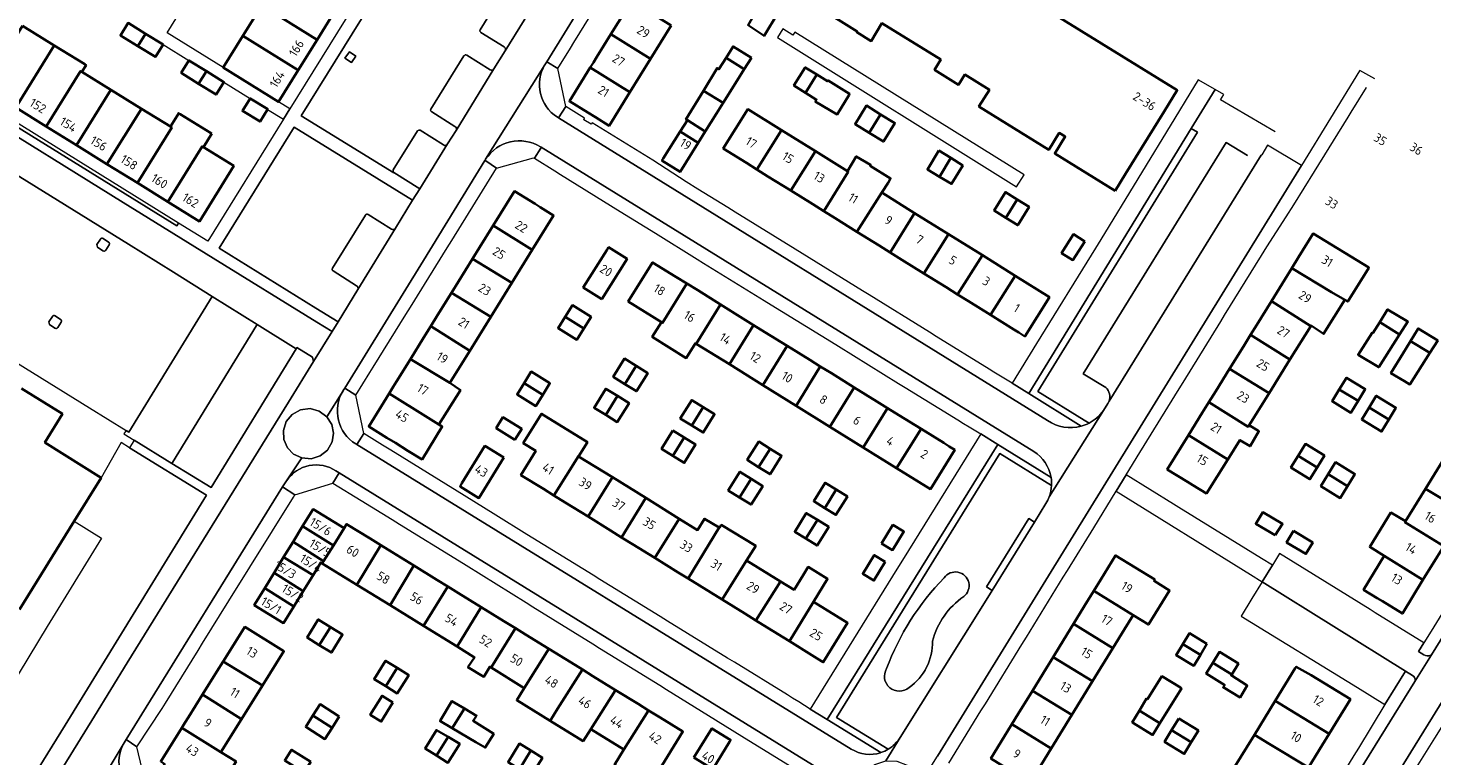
# Model space of a CAD drawing. Extents: x 150256 to 156914, y 461459 to 469481.
# Tile 438 of 656: x 156013 to 156225, y 464265 to 464374. Entities that reach past the tile are written whole.
import ezdxf
from ezdxf.enums import TextEntityAlignment as Align

# ---------------------------------------------------------------- set-up
doc = ezdxf.new("R2010")
doc.units = 0
doc.header["$LTSCALE"] = 0.75
for name, color, linetype, lineweight in [('B-RO-GR-BEPLANTING_CULTUUR_HEESTERS-GV', 251, 'CONTINUOUS', 18), ('B-RO-GR-GROENVOORZIENING-GV', 251, 'CONTINUOUS', 18), ('B-RO-GR-HAAG-GV', 251, 'CONTINUOUS', 13), ('B-RO-OG-BEBOUWING-GV', 6, 'CONTINUOUS', 35), ('B-RO-OG-BEBOUWING-T18', 1, 'CONTINUOUS', 18), ('B-RO-OG-TERREIN_CULTUURSCHEIDING-GV', 251, 'CONTINUOUS', 18), ('B-RO-VH-VERHARDING_ASFALT-GV', 251, 'CONTINUOUS', 18), ('B-RO-VH-VERHARDING_BETONSTRAATSTEEN-GV', 251, 'CONTINUOUS', 18), ('B-RO-VH-VERHARDING_OPEN-GV', 251, 'CONTINUOUS', 18), ('B-RO-VH-VERHARDING_STRAATBAKSTEEN-GV', 251, 'CONTINUOUS', 18), ('B-RO-VH-VERHARDING_TEGEL-GV', 251, 'CONTINUOUS', 18)]:
    doc.layers.add(name, color=color, linetype=linetype, lineweight=lineweight)
doc.styles.add('NLCS-ISO-M200-T18', font='NLCS-ISO.ttf', dxfattribs={"height": 360})

msp = doc.modelspace()

# ---------------------------------------------------------------- linework, layer by layer
at = {"layer": 'B-RO-GR-BEPLANTING_CULTUUR_HEESTERS-GV'}
msp.add_lwpolyline([(156029.054, 464312.211), (156034.73, 464308.721), (156034.807, 464308.846), (156047.519, 464329.552), (156047.596, 464329.677), (156040.815, 464333.923), (156028.235, 464313.432), (156027.81, 464313.695), (156027.487, 464313.174)], close=True, dxfattribs=at)
at = {"layer": 'B-RO-GR-GROENVOORZIENING-GV'}
msp.add_lwpolyline([(156128.756, 464373.832), (156128.468, 464373.362), (156126.932, 464374.306), (156126.118, 464373.002), (156162.213, 464350.462), (156163.344, 464352.274)], close=True, dxfattribs=at)
for points in [[(156173.152, 464314.795), (156172.396, 464315.263), (156165.431, 464319.572), (156189.515, 464358.7), (156188.578, 464359.277), (156164.056, 464319.247), (156171.985, 464314.342)], [(156023.933, 464342.58), (156023.403, 464341.761), (156023.492, 464341.346), (156024.326, 464340.808)], [(156025.181, 464342.13), (156024.347, 464342.668)], [(156024.74, 464340.897), (156025.27, 464341.715)], [(156016.683, 464330.909), (156016.153, 464330.091), (156016.242, 464329.676), (156017.076, 464329.137)], [(156017.932, 464330.46), (156017.098, 464330.998)], [(156017.491, 464329.226), (156018.021, 464330.044)], [(156167.432, 464306.548), (156167.419, 464306.607), (156159.366, 464311.574), (156133.638, 464270.045), (156141.746, 464265.051)], [(156142.843, 464265.55), (156135.016, 464270.371), (156159.691, 464310.199), (156167.496, 464305.386)]]:
    msp.add_lwpolyline(points, dxfattribs=at)
for points in [[(156024.347, 464342.668, 0.4151842), (156023.933, 464342.58)], [(156025.27, 464341.715, 0.4168175), (156025.181, 464342.13)], [(156024.326, 464340.808, 0.4126669), (156024.74, 464340.897)], [(156017.098, 464330.998, 0.4122103), (156016.683, 464330.909)], [(156017.076, 464329.137, 0.4122103), (156017.491, 464329.226)], [(156018.021, 464330.044, 0.4117577), (156017.932, 464330.46)], [(156171.985, 464314.342, 0.0520746), (156173.152, 464314.795)], [(156167.496, 464305.386, 0.051668), (156167.432, 464306.548)], [(156141.746, 464265.051, 0.0575471), (156142.843, 464265.55)]]:
    msp.add_lwpolyline(points, format="xyb", dxfattribs=at)
at = {"layer": 'B-RO-GR-HAAG-GV'}
msp.add_lwpolyline([(156126.932, 464374.306), (156126.118, 464373.002), (156162.213, 464350.462), (156163.344, 464352.274), (156128.756, 464373.832), (156128.468, 464373.362)], close=True, dxfattribs=at)
for points in [[(156173.152, 464314.795), (156172.396, 464315.263), (156165.431, 464319.572), (156189.515, 464358.7), (156188.578, 464359.277), (156164.056, 464319.247), (156171.985, 464314.342)], [(156167.432, 464306.548), (156167.419, 464306.607), (156159.366, 464311.574), (156133.638, 464270.045), (156141.746, 464265.051)], [(156142.843, 464265.55), (156135.016, 464270.371), (156159.691, 464310.199), (156167.496, 464305.386)]]:
    msp.add_lwpolyline(points, dxfattribs=at)
for points in [[(156171.985, 464314.342, 0.0520746), (156173.152, 464314.795)], [(156167.496, 464305.386, 0.051668), (156167.432, 464306.548)], [(156141.746, 464265.051, 0.0575471), (156142.843, 464265.55)]]:
    msp.add_lwpolyline(points, format="xyb", dxfattribs=at)
at = {"layer": 'B-RO-OG-BEBOUWING-GV'}
for points in [[(156177.077, 464349.876), (156178.655, 464352.427), (156184.487, 464361.854), (156186.459, 464365.042), (156140.795, 464393.29), (156140.373, 464392.607), (156132.991, 464380.676), (156131.913, 464378.933), (156132.264, 464377.599), (156138.174, 464373.943), (156138.097, 464373.818), (156140.276, 464372.481), (156141.882, 464375.176), (156150.779, 464369.672), (156149.833, 464368.143), (156153.472, 464365.891), (156154.418, 464367.421), (156158.118, 464365.132), (156156.54, 464362.582), (156167.085, 464356.058), (156168.663, 464358.609), (156169.556, 464358.057), (156167.978, 464355.506)], [(156048.28, 464377.841), (156056.639, 464372.659), (156059.484, 464377.249), (156051.128, 464382.43), (156051.008, 464382.237)], [(156127.371, 464378.26), (156124.574, 464379.979), (156123.535, 464378.287), (156123.64, 464378.223), (156121.693, 464374.859), (156124.098, 464373.264), (156126.162, 464376.674), (156126.333, 464376.569)], [(156056.639, 464372.659), (156048.28, 464377.841), (156045.433, 464373.253), (156053.793, 464368.069)], [(156110.096, 464374.843), (156104.106, 464378.568), (156103.166, 464377.049), (156100.985, 464373.522), (156106.981, 464369.805)], [(156029.594, 464371.712), (156030.76, 464373.595), (156028.121, 464375.228), (156026.956, 464373.345)], [(156012.199, 464374.782), (156006.382, 464365.396), (156011.158, 464362.434), (156016.977, 464371.819)], [(156030.76, 464373.595), (156029.594, 464371.712), (156032.233, 464370.078), (156033.399, 464371.961)], [(156045.433, 464373.253), (156042.471, 464368.48), (156050.831, 464363.293), (156053.793, 464368.069)], [(156097.863, 464368.471), (156103.858, 464364.754), (156106.981, 464369.805), (156100.985, 464373.522), (156098.876, 464370.11), (156098.352, 464369.263)], [(156021.566, 464368.974), (156016.977, 464371.819), (156011.158, 464362.434), (156015.747, 464359.589), (156020.936, 464367.958), (156021.144, 464367.829), (156021.774, 464368.844)], [(156122.198, 464369.969), (156119.428, 464371.674), (156118.364, 464369.945), (156121.115, 464368.251)], [(156038.761, 464366.027), (156039.934, 464367.912), (156037.302, 464369.55), (156036.129, 464367.665)], [(156114.945, 464364.988), (156117.944, 464363.174), (156120.032, 464366.533), (156121.115, 464368.251), (156118.364, 464369.945), (156117.299, 464368.215), (156117.017, 464368.388)], [(156020.336, 464356.744), (156025.526, 464365.114), (156021.144, 464367.829), (156020.936, 464367.958), (156015.747, 464359.589)], [(156038.761, 464366.027), (156041.393, 464364.39), (156042.566, 464366.275), (156039.934, 464367.912)], [(156103.858, 464364.754), (156097.863, 464368.471), (156094.723, 464363.392), (156097.485, 464361.685), (156098.644, 464360.968), (156100.723, 464359.683)], [(156130.334, 464364.679), (156132.044, 464367.431), (156130.32, 464368.503), (156128.609, 464365.752)], [(156132.044, 464367.431), (156130.334, 464364.679), (156132.029, 464363.625), (156131.842, 464363.344), (156135.139, 464361.398), (156136.93, 464364.382), (156137.004, 464364.506), (156133.761, 464366.533), (156133.674, 464366.417)], [(156020.336, 464356.744), (156024.925, 464353.899), (156030.115, 464362.269), (156025.526, 464365.114)], [(156117.944, 464363.174), (156114.945, 464364.988), (156112.303, 464360.654), (156112.523, 464360.515), (156115.232, 464358.812), (156116.916, 464361.52)], [(156049.155, 464362.158), (156049.181, 464362.2), (156046.557, 464363.829), (156045.38, 464361.935), (156048.027, 464360.315)], [(156141.703, 464361.415), (156139.557, 464362.741), (156137.833, 464359.951), (156139.98, 464358.625)], [(156024.925, 464353.899), (156029.514, 464351.054), (156034.704, 464359.425), (156034.492, 464359.557), (156030.115, 464362.269)], [(156040.754, 464358.502), (156040.56, 464358.623), (156035.97, 464361.467), (156035.759, 464361.598), (156034.492, 464359.557), (156034.704, 464359.425), (156029.514, 464351.054), (156034.103, 464348.209), (156039.288, 464356.572), (156039.496, 464356.444)], [(156115.232, 464358.812), (156112.523, 464360.515), (156112.001, 464359.684), (156111.448, 464358.805), (156114.164, 464357.097)], [(156123.028, 464353.085), (156126.728, 464359.024), (156121.638, 464362.195), (156117.938, 464356.256), (156121.431, 464354.08)], [(156141.703, 464361.415), (156139.98, 464358.625), (156142.127, 464357.299), (156143.851, 464360.089)], [(156114.164, 464357.097), (156111.448, 464358.805), (156108.897, 464354.746), (156108.698, 464354.43), (156111.433, 464352.711)], [(156126.728, 464359.024), (156123.028, 464353.085), (156124.691, 464352.049), (156128.151, 464349.894), (156131.851, 464355.833)], [(156034.103, 464348.209), (156038.879, 464345.247), (156044.06, 464353.625), (156039.496, 464356.444), (156039.288, 464356.572)], [(156128.151, 464349.894), (156131.461, 464347.832), (156133.109, 464346.806), (156136.818, 464352.74), (156136.678, 464352.826), (156131.851, 464355.833)], [(156133.109, 464346.806), (156134.815, 464345.743), (156138.123, 464343.682), (156141.863, 464349.597), (156142.824, 464351.087), (156143.203, 464351.736), (156140.095, 464353.655), (156140.176, 464353.817), (156138.014, 464355.061), (156136.678, 464352.826), (156136.818, 464352.74)], [(156150.478, 464355.949), (156148.768, 464353.091), (156150.593, 464352), (156152.283, 464354.825)], [(156152.283, 464354.825), (156150.593, 464352), (156152.418, 464350.908), (156154.089, 464353.701)], [(156083.226, 464344.647), (156089.115, 464340.953), (156092.335, 464346.155), (156090.32, 464347.402), (156089.538, 464347.886), (156086.424, 464349.813)], [(156143.12, 464340.569), (156146.832, 464346.501), (156141.863, 464349.597), (156138.123, 464343.682), (156141.468, 464341.599)], [(156160.604, 464345.773), (156162.329, 464348.568), (156160.543, 464349.671), (156158.817, 464346.876)], [(156162.329, 464348.568), (156160.604, 464345.773), (156162.39, 464344.67), (156164.116, 464347.465)], [(156146.832, 464346.501), (156143.12, 464340.569), (156144.891, 464339.466), (156148.226, 464337.389), (156151.952, 464343.312)], [(156089.115, 464340.953), (156083.226, 464344.647), (156081.159, 464341.308), (156080.092, 464339.584), (156086.033, 464335.973)], [(156099.627, 464333.511), (156103.44, 464339.587), (156100.634, 464341.349), (156100.361, 464340.914), (156096.82, 464335.272)], [(156153.288, 464334.236), (156157.062, 464340.129), (156151.952, 464343.312), (156148.226, 464337.389), (156151.575, 464335.303)], [(156172.497, 464342.23), (156170.794, 464343.301), (156169.015, 464340.473), (156170.718, 464339.402)], [(156203.756, 464338.194), (156209.763, 464334.547), (156211.778, 464333.421), (156212.21, 464333.151), (156215.384, 464338.26), (156215.401, 464338.286), (156206.974, 464343.4), (156204.779, 464339.849)], [(156082.859, 464330.846), (156086.033, 464335.973), (156080.092, 464339.584), (156079.052, 464337.904), (156076.924, 464334.466)], [(156158.289, 464331.12), (156162.02, 464337.041), (156157.062, 464340.129), (156153.288, 464334.236), (156154.964, 464333.192)], [(156108.792, 464329.929), (156112.45, 464335.858), (156110.795, 464336.885), (156107.28, 464339.067), (156103.606, 464333.148), (156108.617, 464330.038)], [(156211.778, 464333.421), (156209.763, 464334.547), (156203.756, 464338.194), (156202.693, 464336.475), (156200.669, 464333.2), (156206.608, 464329.456), (156206.659, 464329.538), (156208.561, 464328.26)], [(156112.45, 464335.858), (156108.792, 464329.929), (156108.617, 464330.038), (156107.228, 464327.801), (156112.35, 464324.621), (156113.739, 464326.858), (156113.85, 464326.789), (156117.513, 464332.716), (156114.084, 464334.844)], [(156162.02, 464337.041), (156158.289, 464331.12), (156161.792, 464328.938), (156162.55, 464328.466), (156163.486, 464327.883), (156167.186, 464333.823)], [(156073.793, 464329.408), (156079.69, 464325.727), (156082.859, 464330.846), (156076.924, 464334.466), (156074.828, 464331.079)], [(156203.483, 464324.413), (156206.608, 464329.456), (156200.669, 464333.2), (156198.457, 464329.622), (156197.523, 464328.112)], [(156096.912, 464329.097), (156094.092, 464330.861), (156093.013, 464329.138), (156095.833, 464327.373)], [(156096.912, 464329.097), (156097.99, 464330.821), (156095.171, 464332.585), (156094.092, 464330.861)], [(156113.85, 464326.789), (156118.873, 464323.671), (156122.523, 464329.606), (156120.917, 464330.603), (156117.513, 464332.716)], [(156217.021, 464330.048), (156220.038, 464328.197), (156221.274, 464330.143), (156221.175, 464330.201), (156218.22, 464331.954)], [(156070.74, 464324.475), (156076.68, 464320.864), (156079.69, 464325.727), (156073.793, 464329.408), (156072.721, 464327.675)], [(156122.523, 464329.606), (156118.873, 464323.671), (156123.928, 464320.534), (156127.582, 464326.466), (156124.222, 464328.551)], [(156220.038, 464328.197), (156217.021, 464330.048), (156215.976, 464328.387), (156215.868, 464328.441), (156213.759, 464325.117), (156216.88, 464323.224)], [(156221.675, 464327.192), (156224.613, 464325.389), (156225.795, 464327.247), (156222.823, 464329.086), (156222.765, 464328.99)], [(156132.584, 464323.361), (156131.016, 464324.334), (156127.582, 464326.466), (156123.928, 464320.534), (156128.96, 464317.41)], [(156194.364, 464323.003), (156200.339, 464319.341), (156203.483, 464324.413), (156197.523, 464328.112), (156196.454, 464326.383)], [(156224.613, 464325.389), (156221.675, 464327.192), (156220.573, 464325.374), (156218.728, 464322.33), (156220.755, 464321.128), (156220.765, 464321.145), (156221.595, 464320.644)], [(156073.408, 464315.578), (156075.011, 464314.595), (156078.275, 464319.777), (156076.68, 464320.864), (156070.74, 464324.475), (156068.622, 464321.054), (156068.136, 464320.269), (156067.508, 464319.254)], [(156103.084, 464320.699), (156104.8, 464323.428), (156103.046, 464324.53), (156101.331, 464321.801)], [(156087.885, 464320.848), (156090.721, 464319.088), (156091.791, 464320.812), (156088.955, 464322.572)], [(156104.8, 464323.428), (156103.084, 464320.699), (156104.836, 464319.597), (156106.552, 464322.326)], [(156128.96, 464317.41), (156134.044, 464314.254), (156137.686, 464320.194), (156134.274, 464322.312), (156132.584, 464323.361)], [(156194.364, 464323.003), (156192.281, 464319.633), (156191.239, 464317.948), (156197.184, 464314.251), (156197.322, 464314.473), (156200.339, 464319.341)], [(156090.721, 464319.088), (156087.885, 464320.848), (156086.815, 464319.122), (156089.651, 464317.363)], [(156134.044, 464314.254), (156139.081, 464311.128), (156142.723, 464317.068), (156141.116, 464318.065), (156137.686, 464320.194)], [(156213.76, 464318.15), (156214.842, 464319.93), (156212.01, 464321.653), (156210.927, 464319.872)], [(156073.408, 464315.578), (156067.508, 464319.254), (156064.431, 464314.284), (156067.174, 464312.586), (156068.45, 464311.796), (156070.342, 464310.625), (156072.494, 464309.305), (156075.539, 464314.271), (156075.011, 464314.595)], [(156101.971, 464318.904), (156100.215, 464319.987), (156098.443, 464317.114), (156100.199, 464316.031)], [(156101.971, 464318.904), (156100.199, 464316.031), (156101.954, 464314.948), (156103.726, 464317.821)], [(156113.191, 464314.424), (156114.906, 464317.199), (156113.179, 464318.266), (156111.464, 464315.492)], [(156213.76, 464318.15), (156210.927, 464319.872), (156209.845, 464318.093), (156212.677, 464316.37)], [(156215.41, 464317.128), (156218.398, 464315.316), (156219.484, 464317.105), (156216.495, 464318.918)], [(156092.38, 464303.87), (156096.08, 464309.789), (156096.102, 464309.775), (156097.433, 464311.925), (156090.521, 464316.205), (156087.766, 464311.755), (156089.642, 464310.593), (156087.392, 464306.959), (156090.791, 464304.854)], [(156113.191, 464314.424), (156114.917, 464313.357), (156116.632, 464316.132), (156114.906, 464317.199)], [(156144.101, 464308.012), (156147.807, 464313.912), (156144.43, 464316.008), (156142.723, 464317.068), (156139.081, 464311.128)], [(156197.322, 464314.473), (156197.184, 464314.251), (156191.239, 464317.948), (156190.246, 464316.341), (156188.151, 464312.953), (156194.09, 464309.301), (156195.927, 464312.226), (156197.464, 464311.311), (156198.8, 464313.573)], [(156218.398, 464315.316), (156215.41, 464317.128), (156214.324, 464315.338), (156217.312, 464313.525)], [(156086.497, 464312.265), (156087.526, 464313.913), (156084.699, 464315.679), (156083.67, 464314.031)], [(156144.101, 464308.012), (156149.216, 464304.837), (156152.891, 464310.757), (156152.049, 464311.279), (156151.217, 464311.796), (156147.807, 464313.912)], [(156110.357, 464313.7), (156108.628, 464310.906), (156110.339, 464309.847), (156112.068, 464312.641)], [(156110.339, 464309.847), (156112.049, 464308.789), (156113.778, 464311.582), (156112.068, 464312.641)], [(156123.289, 464308.156), (156125.02, 464310.933), (156123.298, 464312.006), (156121.567, 464309.229)], [(156188.151, 464312.953), (156184.97, 464307.807), (156188.037, 464305.924), (156188.821, 464305.443), (156190.875, 464304.182), (156194.09, 464309.301)], [(156207.579, 464308.111), (156208.67, 464309.902), (156205.802, 464311.65), (156204.71, 464309.859)], [(156084.832, 464309.6), (156081.979, 464311.356), (156078.499, 464305.703), (156078.213, 464305.238), (156081.065, 464303.482)], [(156096.08, 464309.789), (156092.38, 464303.87), (156094.104, 464302.803), (156097.533, 464300.68), (156101.216, 464306.609), (156096.102, 464309.775)], [(156125.02, 464310.933), (156123.289, 464308.156), (156125.011, 464307.082), (156126.743, 464309.859)], [(156207.579, 464308.111), (156204.71, 464309.859), (156203.619, 464308.068), (156206.488, 464306.32)], [(156223.927, 464304.891), (156229.823, 464301.335), (156231.937, 464304.783), (156232.916, 464306.38), (156227.044, 464309.976)], [(156120.421, 464303.559), (156122.179, 464306.369), (156120.462, 464307.443), (156118.704, 464304.633)], [(156209.259, 464307.077), (156212.181, 464305.286), (156213.288, 464307.092), (156210.366, 464308.883)], [(156106.234, 464303.502), (156101.216, 464306.609), (156097.533, 464300.68), (156100.928, 464298.578), (156102.596, 464297.546)], [(156122.179, 464306.369), (156120.421, 464303.559), (156122.136, 464302.486), (156123.895, 464305.296)], [(156133.273, 464301.958), (156134.996, 464304.752), (156133.317, 464305.788), (156131.594, 464302.993)], [(156209.259, 464307.077), (156208.152, 464305.27), (156211.074, 464303.479), (156212.181, 464305.286)], [(156107.618, 464294.436), (156111.314, 464300.357), (156106.234, 464303.502), (156102.596, 464297.546), (156104.228, 464296.535)], [(156133.273, 464301.958), (156134.951, 464300.923), (156136.674, 464303.717), (156134.996, 464304.752)], [(156229.823, 464301.335), (156223.927, 464304.891), (156220.935, 464300.009), (156220.822, 464299.824), (156226.696, 464296.233)], [(156059.11, 464296.341), (156060.709, 464298.93), (156056.033, 464301.796), (156054.457, 464299.225)], [(156132.171, 464300.171), (156130.48, 464301.22), (156128.731, 464298.4), (156130.422, 464297.351)], [(156201.255, 464297.884), (156202.365, 464299.583), (156199.381, 464301.325), (156198.315, 464299.612)], [(156220.935, 464300.009), (156218.713, 464301.298), (156215.523, 464296.11), (156217.708, 464294.745), (156223.556, 464291.11), (156225.69, 464294.592), (156226.696, 464296.233), (156220.822, 464299.824)], [(156057.621, 464293.931), (156059.11, 464296.341), (156054.457, 464299.225), (156053.024, 464296.888)], [(156062.636, 464290.402), (156066.28, 464296.358), (156064.648, 464297.367), (156061.098, 464299.56), (156060.709, 464298.93), (156059.11, 464296.341), (156057.621, 464293.931), (156057.428, 464293.619)], [(156111.314, 464300.357), (156107.618, 464294.436), (156111.152, 464292.247), (156112.628, 464291.333), (156117.306, 464299.024), (156115.109, 464300.36), (156114.07, 464298.651)], [(156112.628, 464291.333), (156114.347, 464290.269), (156117.781, 464288.143), (156121.472, 464294.067), (156122.845, 464296.271), (156117.643, 464299.434), (156117.369, 464298.985), (156117.306, 464299.024)], [(156132.171, 464300.171), (156130.422, 464297.351), (156132.113, 464296.302), (156133.862, 464299.122)], [(156141.84, 464296.632), (156143.501, 464295.615), (156145.217, 464298.416), (156143.556, 464299.434)], [(156051.59, 464294.55), (156056.028, 464291.848), (156057.2, 464293.759), (156057.428, 464293.619), (156057.621, 464293.931), (156053.024, 464296.888)], [(156204.009, 464298.512), (156202.973, 464296.788), (156205.88, 464295.041), (156206.916, 464296.765)], [(156067.654, 464287.302), (156071.255, 464293.285), (156067.954, 464295.324), (156066.28, 464296.358), (156062.636, 464290.402)], [(156142.406, 464293.826), (156140.728, 464294.86), (156138.997, 464292.053), (156140.675, 464291.019)], [(156173.855, 464289.452), (156179.797, 464285.809), (156182.123, 464284.382), (156185.312, 464289.534), (156182.962, 464290.971), (156183.083, 464291.168), (156177.141, 464294.811), (156174.926, 464291.198)], [(156217.708, 464294.745), (156214.583, 464289.646), (156216.645, 464288.382), (156217.437, 464287.897), (156220.453, 464286.048), (156223.556, 464291.11)], [(156056.028, 464291.848), (156051.59, 464294.55), (156050.141, 464292.187), (156054.555, 464289.445)], [(156071.255, 464293.285), (156067.654, 464287.302), (156072.693, 464284.189), (156076.359, 464290.132), (156074.714, 464291.149)], [(156126.591, 464290.898), (156121.472, 464294.067), (156117.781, 464288.143), (156121.194, 464286.03), (156122.852, 464285.004)], [(156126.591, 464290.898), (156122.852, 464285.004), (156124.589, 464283.928), (156127.949, 464281.848), (156131.57, 464287.815), (156133.703, 464291.259), (156130.775, 464293.072), (156130.016, 464291.846), (156128.643, 464289.628)], [(156048.738, 464289.897), (156053.124, 464287.112), (156054.555, 464289.445), (156050.141, 464292.187)], [(156053.124, 464287.112), (156048.738, 464289.897), (156047.163, 464287.329), (156051.592, 464284.613)], [(156076.359, 464290.132), (156072.693, 464284.189), (156077.767, 464281.055), (156081.428, 464287.001), (156078.005, 464289.115)], [(156176.748, 464280.835), (156178.503, 464283.698), (156179.797, 464285.809), (156173.855, 464289.452), (156172.876, 464287.855), (156170.805, 464284.477)], [(156086.593, 464283.81), (156084.818, 464284.907), (156081.428, 464287.001), (156077.767, 464281.055), (156080.416, 464279.418), (156079.41, 464277.922), (156081.812, 464276.498), (156082.706, 464278.003), (156082.915, 464277.874)], [(156127.949, 464281.848), (156131.322, 464279.76), (156132.103, 464279.276), (156133.041, 464278.695), (156136.715, 464284.63), (156131.57, 464287.815)], [(156058.65, 464284.009), (156056.81, 464285.151), (156055.117, 464282.425), (156056.958, 464281.282)], [(156176.748, 464280.835), (156170.805, 464284.477), (156168.745, 464281.116), (156167.734, 464279.466), (156173.671, 464275.816)], [(156042.472, 464278.793), (156048.409, 464275.185), (156051.637, 464280.354), (156045.745, 464284.034), (156043.592, 464280.586)], [(156058.65, 464284.009), (156056.958, 464281.282), (156058.798, 464280.14), (156060.491, 464282.866)], [(156086.593, 464283.81), (156082.915, 464277.874), (156087.91, 464274.788), (156091.606, 464280.713), (156088.106, 464282.875)], [(156190.958, 464281.456), (156188.3, 464283.07), (156187.297, 464281.417), (156189.955, 464279.803)], [(156096.689, 464277.573), (156094.965, 464278.638), (156091.606, 464280.713), (156087.91, 464274.788), (156086.769, 464272.96), (156091.81, 464269.844), (156092.941, 464271.635)], [(156187.297, 464281.417), (156186.293, 464279.763), (156188.951, 464278.15), (156189.955, 464279.803)], [(156191.823, 464278.607), (156194.684, 464276.845), (156195.689, 464278.477), (156192.828, 464280.239)], [(156048.409, 464275.185), (156042.472, 464278.793), (156041.525, 464277.277), (156039.367, 464273.822), (156045.225, 464270.088)], [(156066.993, 464275.066), (156068.72, 464277.839), (156066.977, 464278.925), (156065.25, 464276.151)], [(156068.72, 464277.839), (156066.993, 464275.066), (156068.735, 464273.981), (156070.462, 464276.754)], [(156173.671, 464275.816), (156167.734, 464279.466), (156166.674, 464277.738), (156164.617, 464274.382), (156170.554, 464270.731)], [(156194.684, 464276.845), (156191.823, 464278.607), (156190.817, 464276.974), (156193.629, 464275.243), (156193.389, 464274.907), (156195.956, 464273.366), (156197.037, 464275.177), (156194.606, 464276.717)], [(156209.383, 464267.883), (156210.341, 464269.448), (156212.595, 464273.127), (156206.682, 464276.75), (156206.659, 464276.713), (156204.42, 464278.002), (156204.291, 464277.792), (156201.259, 464272.857), (156203.466, 464271.501)], [(156101.67, 464274.496), (156098.249, 464276.61), (156096.689, 464277.573), (156092.941, 464271.635), (156091.81, 464269.844), (156096.775, 464266.775), (156097.958, 464268.582)], [(156180.754, 464271.397), (156180.979, 464271.263), (156183.736, 464269.553), (156183.849, 464269.483), (156187.133, 464274.746), (156186.962, 464274.852), (156184.16, 464276.585), (156181.97, 464273.099), (156181.835, 464273.207)], [(156036.224, 464268.789), (156042.113, 464265.104), (156045.225, 464270.088), (156039.367, 464273.822), (156037.216, 464270.378), (156036.689, 464269.534)], [(156068.097, 464272.59), (156066.437, 464273.623), (156064.653, 464270.757), (156066.313, 464269.724)], [(156106.671, 464271.407), (156105.078, 464272.391), (156101.67, 464274.496), (156097.958, 464268.582), (156102.958, 464265.493)], [(156161.526, 464269.341), (156167.453, 464265.673), (156170.554, 464270.731), (156164.617, 464274.382), (156162.476, 464270.89)], [(156059.99, 464270.512), (156057.086, 464272.345), (156056.005, 464270.631), (156058.909, 464268.799)], [(156077.05, 464268.719), (156078.888, 464271.688), (156076.98, 464272.823), (156075.246, 464269.951), (156075.169, 464269.823)], [(156080.597, 464266.638), (156082.033, 464265.795), (156083.304, 464267.875), (156080.196, 464269.849), (156080.71, 464270.606), (156078.888, 464271.688), (156077.05, 464268.719)], [(156106.671, 464271.407), (156102.958, 464265.493), (156101.552, 464263.216), (156106.776, 464259.989), (156108.182, 464262.266), (156111.851, 464268.207), (156108.427, 464270.322)], [(156183.849, 464269.483), (156183.736, 464269.553), (156180.979, 464271.263), (156180.754, 464271.397), (156179.675, 464269.591), (156179.873, 464269.48), (156182.63, 464267.77), (156182.739, 464267.703)], [(156201.259, 464272.857), (156198.121, 464267.75), (156200.334, 464266.39), (156206.26, 464262.785), (156208.319, 464266.146), (156209.383, 464267.883), (156203.466, 464271.501)], [(156056.005, 464270.631), (156054.924, 464268.918), (156057.828, 464267.085), (156058.909, 464268.799)], [(156164.277, 464260.493), (156167.453, 464265.673), (156161.526, 464269.341), (156160.405, 464267.512), (156158.35, 464264.161)], [(156186.689, 464270.172), (156185.622, 464268.416), (156188.589, 464266.614), (156189.656, 464268.371)], [(156042.113, 464265.104), (156036.224, 464268.789), (156033.034, 464263.681), (156033.639, 464263.303), (156032.368, 464261.26), (156036.911, 464258.433), (156038.183, 464260.477), (156038.934, 464260.014), (156041.214, 464258.584), (156044.404, 464263.719)], [(156074.662, 464264.592), (156076.413, 464267.416), (156074.66, 464268.445), (156072.934, 464265.664)], [(156076.413, 464267.416), (156074.662, 464264.592), (156076.391, 464263.52), (156078.161, 464266.376), (156078.167, 464266.386)], [(156113.508, 464264.288), (156116.353, 464262.526), (156118.908, 464266.652), (156119.077, 464266.924), (156116.231, 464268.686)], [(156188.589, 464266.614), (156185.622, 464268.416), (156184.555, 464266.659), (156187.522, 464264.857)], [(156194.93, 464262.557), (156197.149, 464261.194), (156203.073, 464257.606), (156204.181, 464259.39), (156206.26, 464262.785), (156200.334, 464266.39), (156198.121, 464267.75)], [(156055.682, 464263.651), (156052.78, 464265.472), (156051.762, 464263.851), (156054.664, 464262.029)], [(156088.92, 464265.348), (156087.187, 464266.419), (156085.459, 464263.623), (156087.192, 464262.552)], [(156088.92, 464265.348), (156087.192, 464262.552), (156088.925, 464261.481), (156090.653, 464264.277)]]:
    msp.add_lwpolyline(points, close=True, dxfattribs=at)
msp.add_lwpolyline([(156011.746, 464286.668), (156019.962, 464299.965), (156024.025, 464306.54), (156015.552, 464311.847), (156018.206, 464316.172), (156012.013, 464320.032)], dxfattribs=at)
at = {"layer": 'B-RO-OG-TERREIN_CULTUURSCHEIDING-GV'}
for points in [[(156095.699, 464388.27), (156096.114, 464388.933), (156095.463, 464389.325), (156093.85, 464392.529), (156079.316, 464401.538), (156078.235, 464399.799), (156079.068, 464399.228), (156078.397, 464398.246), (156077.604, 464398.784), (156054.234, 464361.194), (156068.212, 464352.59), (156068.239, 464352.632)], [(156081.256, 464374.195), (156086.233, 464382.285)], [(156084.875, 464371.6), (156081.371, 464373.782)], [(156083.329, 464368.272), (156085.02, 464370.995)], [(156073.81, 464362.174), (156078.801, 464370.232)], [(156079.229, 464370.343), (156082.739, 464368.141)], [(156201.244, 464358.787), (156193.019, 464363.624), (156193.475, 464364.4), (156192.182, 464365.161), (156188.578, 464359.277), (156189.515, 464358.7), (156165.431, 464319.572), (156172.396, 464315.263), (156173.152, 464314.795)], [(156077.448, 464359.6), (156073.951, 464361.783)], [(156068.466, 464344.214), (156071.063, 464348.449), (156053.182, 464359.497), (156041.839, 464341.187), (156056.471, 464332.174), (156059.833, 464330.109)], [(156068.142, 464353.047), (156071.797, 464358.92)], [(156072.214, 464359.006), (156075.717, 464356.79)], [(156076.335, 464356.949), (156077.617, 464358.986)], [(156175.671, 464320.172), (156172.276, 464322.245), (156193.84, 464357.142), (156197.058, 464355.192)], [(156058.962, 464338.179), (156063.931, 464346.21)], [(156064.334, 464346.308), (156067.859, 464344.102)], [(156062.61, 464335.54), (156059.064, 464337.77)], [(156059.833, 464330.109), (156062.767, 464334.95)], [(156175.326, 464316.694), (156175.996, 464317.757), (156176.168, 464318.106)], [(156167.496, 464305.386), (156159.691, 464310.199), (156135.016, 464270.371), (156142.843, 464265.55)], [(156167.134, 464303.653), (156167.142, 464303.676)], [(156144.642, 464267.311), (156157.357, 464287.672), (156158.51, 464289.531), (156157.66, 464290.058), (156164.059, 464300.378), (156164.909, 464299.851), (156166.653, 464302.663)]]:
    msp.add_lwpolyline(points, dxfattribs=at)
for points in [[(156081.371, 464373.782, -0.4283928), (156081.256, 464374.195)], [(156085.02, 464370.995, 0.4151925), (156084.875, 464371.6)], [(156078.801, 464370.232, -0.4235), (156079.229, 464370.343)], [(156082.739, 464368.141, 0.4021908), (156083.329, 464368.272)], [(156073.951, 464361.783, -0.4824352), (156073.81, 464362.174)], [(156071.797, 464358.92, -0.388295), (156072.214, 464359.006)], [(156077.617, 464358.986, 0.4083431), (156077.448, 464359.6)], [(156075.717, 464356.79, 0.3930013), (156076.335, 464356.949)], [(156068.239, 464352.632, -0.4308788), (156068.142, 464353.047)], [(156063.931, 464346.21, -0.447353), (156064.334, 464346.308)], [(156067.859, 464344.102, 0.4153044), (156068.466, 464344.214)], [(156059.064, 464337.77, -0.3860768), (156058.962, 464338.179)], [(156062.767, 464334.95, 0.4250909), (156062.61, 464335.54)], [(156176.168, 464318.106, 0.3063588), (156175.671, 464320.172)], [(156173.152, 464314.795, 0.1225357), (156175.326, 464316.694)], [(156167.142, 464303.676, 0.0795142), (156167.496, 464305.386)], [(156166.653, 464302.663, 0.0536344), (156167.134, 464303.653)], [(156151.275, 464291.432, 0.1053067), (156142.603, 464277.721)], [(156142.603, 464277.721, -0.1053067), (156151.275, 464291.432)], [(156154.235, 464288.606, 1.171099), (156151.275, 464291.432)], [(156151.275, 464291.432, -1.171099), (156154.235, 464288.606)], [(156149.524, 464281.885, -0.178097), (156154.235, 464288.606)], [(156154.235, 464288.606, 0.178097), (156149.524, 464281.885)], [(156145.98, 464274.866, 0.2532701), (156149.524, 464281.885)], [(156149.524, 464281.885, -0.2532701), (156145.98, 464274.866)], [(156142.603, 464277.721, 0.8555759), (156145.98, 464274.866)], [(156145.98, 464274.866, -0.8555759), (156142.603, 464277.721)], [(156142.843, 464265.55, 0.1196613), (156144.642, 464267.311)]]:
    msp.add_lwpolyline(points, format="xyb", dxfattribs=at)
for points in [[(156061.527, 464370.872), (156062.491, 464370.21), (156061.819, 464369.228), (156060.846, 464369.889)], [(156034.73, 464308.721), (156040.648, 464305.083), (156053.482, 464325.992), (156047.596, 464329.677), (156047.519, 464329.552), (156034.807, 464308.846)], [(155991.183, 464243.317), (155986.844, 464236.156), (155994.966, 464231.067), (156000, 464239.177), (156018.622, 464269.182), (156039.932, 464303.914), (156028.351, 464311.068), (156027.044, 464311.875), (156024.025, 464306.54), (156019.962, 464299.965), (156024.11, 464297.402), (156015.894, 464284.105), (156000.076, 464257.996), (156000, 464257.871)]]:
    msp.add_lwpolyline(points, close=True, dxfattribs=at)
at = {"layer": 'B-RO-VH-VERHARDING_ASFALT-GV'}
for points in [[(156112.113, 464414.759), (156111.413, 464413.624), (156110.205, 464411.666), (156104.453, 464402.341), (156100.62, 464396.191), (156096.114, 464388.933), (156095.699, 464388.27), (156092.621, 464383.263), (156090.764, 464380.315), (156085.02, 464370.995), (156083.329, 464368.272), (156077.617, 464358.986), (156076.335, 464356.949), (156072.124, 464350.178), (156071.063, 464348.449), (156068.466, 464344.214), (156062.767, 464334.95), (156059.833, 464330.109), (156058.916, 464328.622), (156056.116, 464324.097), (156052.307, 464317.947), (156027.953, 464278.622), (156023.068, 464270.546), (156000, 464233.303)], [(156019.477, 464253.068), (156027.509, 464266.496), (156027.831, 464267.016), (156051.433, 464305.182), (156052.035, 464306.09), (156054.316, 464309.534), (156053.102, 464310.111), (156052.164, 464311.08), (156051.627, 464312.316), (156051.551, 464313.658), (156051.987, 464315.018), (156052.898, 464316.116), (156054.147, 464316.805), (156055.582, 464316.987), (156056.978, 464316.614), (156058.133, 464315.747), (156060.551, 464319.679), (156060.571, 464319.711), (156060.806, 464320.092), (156072.703, 464339.342), (156081.983, 464354.461), (156082.021, 464354.523), (156082.083, 464354.623), (156091.037, 464368.895), (156091.329, 464369.369), (156116.119, 464409.671)], [(156091.037, 464368.895), (156082.083, 464354.623)], [(156166.908, 464315.173), (156093.089, 464360.899), (156092.904, 464361.013)], [(156090.363, 464356.509), (156090.467, 464356.445), (156164.815, 464310.486)], [(156166.653, 464302.663), (156164.909, 464299.851), (156158.51, 464289.531), (156157.357, 464287.672), (156144.642, 464267.311), (156142.493, 464263.796), (156144.16, 464263.734), (156145.711, 464263.125), (156146.978, 464262.045), (156147.82, 464260.6), (156150.262, 464264.494), (156167.036, 464291.744), (156205.199, 464353.71), (156200.08, 464356.775), (156199.234, 464355.311), (156199.116, 464355.236)], [(156199.116, 464355.236), (156176.168, 464318.106), (156175.996, 464317.757), (156175.326, 464316.694), (156167.147, 464303.674), (156167.134, 464303.653)], [(156260.407, 464337.324), (156259.805, 464336.352), (156224.828, 464279.792), (156222.35, 464275.787), (156203.451, 464245.336), (156197.521, 464235.704), (156197.378, 464235.472)], [(156201.637, 464232.654), (156226.709, 464273.175), (156228.938, 464276.778), (156264.771, 464334.734)], [(156060.551, 464319.679), (156058.133, 464315.747), (156058.849, 464314.605), (156059.12, 464313.285), (156058.916, 464311.956), (156058.204, 464310.72), (156057.093, 464309.831), (156055.733, 464309.418), (156054.316, 464309.534), (156052.035, 464306.09)], [(156167.142, 464303.676), (156167.134, 464303.653), (156167.147, 464303.674), (156175.326, 464316.694)], [(156137.271, 464265.583), (156062.643, 464311.545), (156062.481, 464311.644)], [(156059.476, 464307.581), (156059.969, 464307.277), (156133.8, 464261.72), (156134.257, 464261.441)], [(156167.419, 464306.607), (156167.432, 464306.548)], [(156136.183, 464253.452), (156138.44, 464257.151), (156138.147, 464258.903), (156138.484, 464260.645), (156139.409, 464262.156), (156140.804, 464263.254), (156142.493, 464263.796), (156144.642, 464267.311)], [(156027.509, 464266.496), (156019.477, 464253.068)], [(156141.746, 464265.051), (156141.685, 464265.028)]]:
    msp.add_lwpolyline(points, dxfattribs=at)
for points in [[(156092.904, 464361.013, -0.413475), (156091.037, 464368.895)], [(156082.083, 464354.623, -0.4091863), (156090.363, 464356.509)], [(156062.481, 464311.644, -0.4131793), (156060.551, 464319.679)], [(156175.326, 464316.694, -0.1225357), (156173.152, 464314.795)], [(156171.985, 464314.342, -0.224363), (156166.908, 464315.173)], [(156173.152, 464314.795, -0.0520746), (156171.985, 464314.342)], [(156164.815, 464310.486, -0.2154941), (156167.419, 464306.607)], [(156052.035, 464306.09, -0.4156502), (156059.476, 464307.581)], [(156167.496, 464305.386, -0.0795142), (156167.142, 464303.676)], [(156167.432, 464306.548, -0.051668), (156167.496, 464305.386)], [(156167.134, 464303.653, -0.0536344), (156166.653, 464302.663)], [(156144.642, 464267.311, -0.1196613), (156142.843, 464265.55)], [(156029.575, 464258.474, -0.4036424), (156027.509, 464266.496)], [(156141.685, 464265.028, -0.217693), (156137.271, 464265.583)], [(156142.843, 464265.55, -0.0575471), (156141.746, 464265.051)]]:
    msp.add_lwpolyline(points, format="xyb", dxfattribs=at)
at = {"layer": 'B-RO-VH-VERHARDING_BETONSTRAATSTEEN-GV'}
for points in [[(156086.233, 464382.285), (156081.256, 464374.195)], [(156085.02, 464370.995), (156090.764, 464380.315)], [(156081.371, 464373.782), (156084.875, 464371.6)], [(155986.979, 464372.707), (155984.588, 464368.799), (156028.151, 464341.8), (156034.951, 464337.592), (156040.815, 464333.923), (156047.596, 464329.677), (156053.482, 464325.992)], [(156053.482, 464325.992), (156053.606, 464326.192), (156055.934, 464324.751), (156056.116, 464324.097), (156058.916, 464328.622), (156056.614, 464330.014), (156040.958, 464339.68), (156027.348, 464348.095), (156004.318, 464362.389), (155987.459, 464372.831)], [(156078.801, 464370.232), (156073.81, 464362.174)], [(156082.739, 464368.141), (156079.229, 464370.343)], [(156077.617, 464358.986), (156083.329, 464368.272)], [(156073.951, 464361.783), (156077.448, 464359.6)], [(156071.797, 464358.92), (156068.142, 464353.047)], [(156075.717, 464356.79), (156072.214, 464359.006)], [(156068.239, 464352.632), (156072.124, 464350.178), (156076.335, 464356.949)], [(156197.058, 464355.192), (156193.84, 464357.142), (156172.276, 464322.245), (156175.671, 464320.172)], [(156176.168, 464318.106), (156199.116, 464355.236)], [(156063.931, 464346.21), (156058.962, 464338.179)], [(156067.859, 464344.102), (156064.334, 464346.308)], [(156062.767, 464334.95), (156068.466, 464344.214)], [(156023.403, 464341.761), (156023.933, 464342.58)], [(156024.326, 464340.808), (156023.492, 464341.346), (156023.403, 464341.761)], [(156024.347, 464342.668), (156025.181, 464342.13)], [(156025.27, 464341.715), (156024.74, 464340.897)], [(156059.064, 464337.77), (156062.61, 464335.54)], [(156016.153, 464330.091), (156016.683, 464330.909)], [(156017.098, 464330.998), (156017.932, 464330.46)], [(156017.076, 464329.137), (156016.242, 464329.676), (156016.153, 464330.091)], [(156018.021, 464330.044), (156017.491, 464329.226)], [(156223.706, 464279.816), (156222.88, 464280.32), (156223.685, 464281.63), (156216.362, 464286.158), (156215.572, 464286.647), (156201.919, 464295.09), (156200.849, 464293.369), (156199.289, 464290.849), (156220.916, 464277.338), (156221.983, 464276.704)], [(156222.361, 464275.911), (156222.35, 464275.787), (156224.828, 464279.792), (156224.704, 464279.744)]]:
    msp.add_lwpolyline(points, dxfattribs=at)
for points in [[(156081.256, 464374.195, 0.4283928), (156081.371, 464373.782)], [(156084.875, 464371.6, -0.4151925), (156085.02, 464370.995)], [(156079.229, 464370.343, 0.4235), (156078.801, 464370.232)], [(156083.329, 464368.272, -0.4021908), (156082.739, 464368.141)], [(156073.81, 464362.174, 0.4824352), (156073.951, 464361.783)], [(156072.214, 464359.006, 0.388295), (156071.797, 464358.92)], [(156077.448, 464359.6, -0.4083431), (156077.617, 464358.986)], [(156076.335, 464356.949, -0.3930013), (156075.717, 464356.79)], [(156068.142, 464353.047, 0.4308788), (156068.239, 464352.632)], [(156064.334, 464346.308, 0.447353), (156063.931, 464346.21)], [(156068.466, 464344.214, -0.4153044), (156067.859, 464344.102)], [(156023.933, 464342.58, -0.4151842), (156024.347, 464342.668)], [(156025.181, 464342.13, -0.4168175), (156025.27, 464341.715)], [(156024.74, 464340.897, -0.4126669), (156024.326, 464340.808)], [(156058.962, 464338.179, 0.3860768), (156059.064, 464337.77)], [(156062.61, 464335.54, -0.4250909), (156062.767, 464334.95)], [(156016.683, 464330.909, -0.4122103), (156017.098, 464330.998)], [(156017.491, 464329.226, -0.4122103), (156017.076, 464329.137)], [(156017.932, 464330.46, -0.4117577), (156018.021, 464330.044)], [(156175.671, 464320.172, -0.3063588), (156176.168, 464318.106)], [(156224.704, 464279.744, -0.2365432), (156223.706, 464279.816)], [(156221.983, 464276.704, -0.2897273), (156222.361, 464275.911)]]:
    msp.add_lwpolyline(points, format="xyb", dxfattribs=at)
for points in [[(156027.81, 464313.695), (156028.235, 464313.432), (156040.815, 464333.923), (156034.951, 464337.592), (156028.151, 464341.8), (155984.588, 464368.799), (155983.519, 464367.052), (155972.087, 464348.131), (155973.898, 464347.014), (156000, 464330.904), (156022.286, 464317.121)], [(156054.316, 464309.534), (156055.733, 464309.418), (156057.093, 464309.831), (156058.204, 464310.72), (156058.916, 464311.956), (156059.12, 464313.285), (156058.849, 464314.605), (156058.133, 464315.747), (156056.978, 464316.614), (156055.582, 464316.987), (156054.147, 464316.805), (156052.898, 464316.116), (156051.987, 464315.018), (156051.551, 464313.658), (156051.627, 464312.316), (156052.164, 464311.08), (156053.102, 464310.111)], [(156199.289, 464290.849), (156197.712, 464288.306), (156196.125, 464285.628), (156213.658, 464274.862), (156217.814, 464272.31), (156220.916, 464277.338)]]:
    msp.add_lwpolyline(points, close=True, dxfattribs=at)
at = {"layer": 'B-RO-VH-VERHARDING_OPEN-GV'}
msp.add_lwpolyline([(156061.527, 464370.872), (156060.846, 464369.889), (156061.819, 464369.228), (156062.491, 464370.21)], close=True, dxfattribs=at)
at = {"layer": 'B-RO-VH-VERHARDING_STRAATBAKSTEEN-GV'}
for points in [[(156091.037, 464368.895, 0.413475), (156092.904, 464361.013)], [(156090.363, 464356.509, 0.4091863), (156082.083, 464354.623)], [(156060.551, 464319.679, 0.4131793), (156062.481, 464311.644)], [(156059.476, 464307.581, 0.4156502), (156052.035, 464306.09)], [(156027.509, 464266.496, 0.4036424), (156029.575, 464258.474)]]:
    msp.add_lwpolyline(points, format="xyb", dxfattribs=at)
for points in [[(156093.089, 464360.899), (156094.197, 464362.597), (156092.963, 464368.33), (156091.329, 464369.369), (156091.037, 464368.895)], [(156092.904, 464361.013), (156093.089, 464360.899)], [(156089.457, 464354.781), (156090.391, 464356.32), (156090.467, 464356.445), (156090.363, 464356.509)], [(156082.083, 464354.623), (156082.021, 464354.523), (156081.983, 464354.461), (156082.107, 464354.378), (156083.73, 464353.297), (156083.734, 464353.304), (156089.324, 464354.864), (156089.457, 464354.781)], [(156062.481, 464311.644), (156062.643, 464311.545), (156063.707, 464313.205), (156062.477, 464318.997), (156060.806, 464320.092), (156060.571, 464319.711), (156060.551, 464319.679)], [(156053.282, 464303.982), (156059.012, 464305.723), (156059.969, 464307.277), (156059.476, 464307.581)], [(156052.035, 464306.09), (156051.433, 464305.182), (156053.282, 464303.982)], [(156030.769, 464260.229), (156029.454, 464265.929), (156027.831, 464267.016), (156027.509, 464266.496)]]:
    msp.add_lwpolyline(points, dxfattribs=at)
at = {"layer": 'B-RO-VH-VERHARDING_TEGEL-GV'}
for points in [[(156116.119, 464409.671), (156091.329, 464369.369), (156092.963, 464368.33), (156094.869, 464371.417), (156095.392, 464372.264), (156100.344, 464380.284), (156100.977, 464381.309), (156106.575, 464390.377), (156107.222, 464391.424), (156112.144, 464399.396), (156112.657, 464400.226), (156113.241, 464401.17), (156117.564, 464408.409)], [(156004.318, 464362.389), (156027.348, 464348.095), (156040.958, 464339.68), (156056.614, 464330.014), (156058.916, 464328.622), (156059.833, 464330.109), (156056.471, 464332.174), (156041.839, 464341.187), (156053.182, 464359.497), (156071.063, 464348.449), (156072.124, 464350.178), (156068.239, 464352.632), (156068.212, 464352.59), (156054.234, 464361.194), (156077.604, 464398.784), (156078.235, 464399.799), (156079.316, 464401.538), (156077.585, 464402.614), (156052.526, 464362.239), (156051.577, 464360.689), (156040.151, 464342.255), (156035.713, 464345.003), (156035.449, 464344.576), (156000, 464366.519)], [(156028.121, 464375.228), (156030.76, 464373.595), (156033.399, 464371.961), (156037.302, 464369.55), (156039.934, 464367.912), (156042.566, 464366.275), (156046.557, 464363.829), (156049.181, 464362.2), (156049.155, 464362.158), (156051.577, 464360.689), (156052.526, 464362.239), (156050.831, 464363.293), (156042.471, 464368.48), (156034.023, 464373.721), (156035.344, 464375.856)], [(156216.294, 464366.764), (156214.046, 464368.044), (156214, 464367.979), (156205.199, 464353.71), (156167.036, 464291.744), (156150.262, 464264.494)], [(156000, 464366.519), (156035.449, 464344.576), (156035.713, 464345.003), (156005.385, 464363.784)], [(156151.98, 464263.431), (156156.842, 464271.333), (156157.505, 464272.411), (156163.032, 464281.392), (156163.69, 464282.461), (156169.261, 464291.515), (156169.88, 464292.52), (156173.862, 464298.992), (156177.268, 464304.527), (156178.777, 464306.98), (156180.844, 464310.34), (156186.767, 464319.965), (156187.364, 464320.935), (156193.034, 464330.15), (156193.605, 464331.077), (156199.173, 464340.126), (156199.993, 464341.405), (156202.91, 464345.96), (156204.06, 464347.756), (156207.176, 464352.787), (156212.262, 464361.001), (156212.711, 464361.726), (156215.027, 464365.466), (156215.031, 464365.472)], [(156094.197, 464362.597), (156093.089, 464360.899), (156166.908, 464315.173)], [(156171.985, 464314.342), (156164.056, 464319.247), (156161.533, 464320.808), (156158.784, 464322.509), (156158.059, 464322.958), (156150.096, 464327.885), (156149.054, 464328.53), (156139.953, 464334.161), (156138.954, 464334.779), (156129.858, 464340.408), (156128.79, 464341.069), (156119.758, 464346.657), (156118.66, 464347.337), (156114.128, 464350.141), (156112.347, 464351.245), (156107.302, 464354.498), (156098.143, 464360.158), (156097.999, 464359.925), (156096.877, 464360.596), (156097.02, 464360.852), (156094.197, 464362.597)], [(156164.815, 464310.486), (156090.467, 464356.445), (156090.391, 464356.32), (156089.457, 464354.781), (156092.544, 464352.868), (156093.386, 464352.346), (156102.397, 464346.763), (156107.722, 464343.462), (156114.02, 464339.56), (156114.975, 464338.968), (156124.121, 464333.312), (156125.167, 464332.665), (156134.259, 464327.058), (156135.328, 464326.399), (156144.412, 464320.797), (156145.398, 464320.189), (156153.373, 464315.27), (156154.208, 464314.755), (156155.05, 464314.236), (156156.807, 464313.152), (156159.366, 464311.574), (156167.419, 464306.607)], [(156224.704, 464279.744), (156224.828, 464279.792), (156259.805, 464336.352), (156257.995, 464337.433), (156256.335, 464334.733), (156255.859, 464333.958), (156251.043, 464326.125), (156247.694, 464320.679)], [(155989.485, 464216.328), (156000, 464233.303), (156023.068, 464270.546), (156027.953, 464278.622), (156052.307, 464317.947), (156056.116, 464324.097), (156055.934, 464324.751), (156053.606, 464326.192), (156053.482, 464325.992), (156040.648, 464305.083), (156034.73, 464308.721), (156029.054, 464312.211), (156028.351, 464311.068), (156039.932, 464303.914), (156018.622, 464269.182), (156000, 464239.177), (155994.966, 464231.067), (155993.751, 464229.168)], [(156247.694, 464320.679), (156243.758, 464314.277), (156243.135, 464313.264), (156237.542, 464304.168), (156236.893, 464303.112), (156231.352, 464294.1), (156230.718, 464293.069), (156224.773, 464283.4), (156223.685, 464281.63), (156222.88, 464280.32), (156223.706, 464279.816)], [(156141.685, 464265.028), (156141.746, 464265.051), (156133.638, 464270.045), (156131.068, 464271.627), (156129.329, 464272.698), (156128.404, 464273.268), (156127.621, 464273.75), (156119.617, 464278.68), (156118.595, 464279.309), (156109.521, 464284.898), (156108.417, 464285.579), (156099.318, 464291.193), (156098.285, 464291.832), (156089.22, 464297.435), (156088.321, 464297.991), (156083.633, 464300.888), (156081.763, 464302.044), (156077.767, 464304.514), (156067.769, 464310.693), (156066.492, 464311.483), (156063.707, 464313.205), (156062.643, 464311.545), (156137.271, 464265.583)], [(156221.983, 464276.704), (156220.916, 464277.338), (156217.814, 464272.31), (156213.805, 464265.729), (156213.126, 464264.614), (156207.57, 464255.492), (156206.959, 464254.501), (156201.424, 464245.52), (156200.787, 464244.509), (156195.911, 464236.76)], [(156195.911, 464236.76), (156197.521, 464235.704), (156203.451, 464245.336), (156222.35, 464275.787), (156222.361, 464275.911)], [(156201.637, 464232.654), (156201.76, 464232.578), (156203.293, 464231.627), (156208.205, 464239.618), (156208.876, 464240.711), (156214.383, 464249.672), (156215.131, 464250.828), (156220.718, 464259.781), (156221.335, 464260.77), (156225.355, 464267.211), (156228.828, 464272.777), (156227.732, 464273.411)], [(156226.709, 464273.175), (156201.637, 464232.654)]]:
    msp.add_lwpolyline(points, dxfattribs=at)
for points in [[(156174.935, 464342.515), (156174.136, 464341.221), (156165.23, 464326.796), (156161.533, 464320.808), (156164.056, 464319.247), (156188.578, 464359.277), (156192.182, 464365.161), (156189.648, 464366.651), (156188.373, 464364.56), (156186.111, 464360.849)], [(156083.73, 464353.297), (156082.107, 464354.378), (156081.983, 464354.461), (156072.703, 464339.342), (156060.806, 464320.092), (156062.477, 464318.997), (156064.616, 464322.447), (156065.103, 464323.232), (156070.04, 464331.19), (156070.726, 464332.297), (156076.282, 464341.264), (156076.978, 464342.389), (156083.726, 464353.291)], [(156133.638, 464270.045), (156159.366, 464311.574), (156156.807, 464313.152), (156145.26, 464294.524), (156144.155, 464292.741), (156131.068, 464271.627)], [(156132.86, 464260.083), (156133.8, 464261.72), (156059.969, 464307.277), (156059.012, 464305.723), (156063.286, 464303.102), (156067.978, 464300.226), (156069.071, 464299.556), (156078.063, 464294.011), (156079.152, 464293.335), (156088.173, 464287.729), (156089.227, 464287.074), (156098.261, 464281.461), (156099.28, 464280.827), (156108.353, 464275.211), (156109.374, 464274.579), (156115.702, 464270.672), (156120.765, 464267.549), (156128.36, 464262.861), (156132.834, 464260.099)], [(156178.777, 464306.98), (156177.268, 464304.527), (156197.535, 464291.939), (156199.289, 464290.849), (156200.849, 464293.369), (156199.164, 464294.361), (156186.697, 464302.078), (156185.915, 464302.562)], [(156043.316, 464287.939), (156053.057, 464303.62), (156053.282, 464303.982), (156051.433, 464305.182), (156027.831, 464267.016), (156029.454, 464265.929), (156033.257, 464271.682), (156033.778, 464272.525), (156038.683, 464280.46), (156039.368, 464281.567)], [(156158.51, 464289.531), (156164.909, 464299.851), (156164.059, 464300.378), (156157.66, 464290.058)]]:
    msp.add_lwpolyline(points, close=True, dxfattribs=at)
for points in [[(156166.908, 464315.173, 0.224363), (156171.985, 464314.342)], [(156167.419, 464306.607, 0.2154941), (156164.815, 464310.486)], [(156223.706, 464279.816, 0.2365432), (156224.704, 464279.744)], [(156222.361, 464275.911, 0.2897273), (156221.983, 464276.704)], [(156137.271, 464265.583, 0.217693), (156141.685, 464265.028)]]:
    msp.add_lwpolyline(points, format="xyb", dxfattribs=at)

# ---------------------------------------------------------------- texts
at = {"layer": 'B-RO-OG-BEBOUWING-T18', "style": 'NLCS-ISO-M200-T18'}
for s, rotation, p in [('29', 328.3, (156105.906, 464373.874)), ('166', 58.2, (156053.516, 464371.418)), ('27', 328.3, (156102.148, 464369.594)), ('164', 58.2, (156050.612, 464366.735)), ('21', 328.2, (156099.883, 464364.905)), ('2-36', 328.2, (156181.524, 464363.391)), ('152', 328.2, (156014.507, 464362.711)), ('154', 328.2, (156019.096, 464359.866)), ('156', 328.2, (156023.684, 464357.021)), ('35', 328.3, (156217.125, 464357.632)), ('19', 327.9, (156112.277, 464356.905)), ('17', 328.1, (156122.176, 464357.147)), ('36', 328.3, (156222.558, 464356.197)), ('158', 328.2, (156028.273, 464354.176)), ('15', 328.1, (156127.722, 464354.873)), ('160', 328.2, (156032.862, 464351.331)), ('13', 328.1, (156132.438, 464351.936)), ('11', 328.1, (156137.567, 464348.741)), ('162', 328.2, (156037.545, 464348.428)), ('33', 328.1, (156209.781, 464348.056)), ('22', 328.2, (156087.481, 464344.455)), ('9', 328.1, (156142.902, 464345.418)), ('7', 328.1, (156147.584, 464342.501)), ('25', 328.2, (156084.109, 464340.465)), ('5', 328.1, (156152.601, 464339.377)), ('31', 328.3, (156209.12, 464339.263)), ('20', 327.9, (156100.27, 464337.83)), ('3', 328.1, (156157.66, 464336.225)), ('23', 328.2, (156081.938, 464334.967)), ('18', 328.2, (156108.322, 464334.929)), ('29', 328.3, (156205.772, 464333.849)), ('1', 328.1, (156162.258, 464332.18)), ('21', 328.2, (156078.813, 464329.917)), ('16', 328.2, (156112.861, 464330.895)), ('14', 328.2, (156118.271, 464327.537)), ('27', 328.3, (156202.506, 464328.565)), ('19', 328.2, (156075.555, 464324.653)), ('12', 328.2, (156122.781, 464324.738)), ('25', 328.3, (156199.411, 464323.559)), ('10', 328.2, (156127.612, 464321.739)), ('17', 328.2, (156072.6, 464319.88)), ('8', 328.2, (156133.081, 464318.345)), ('23', 328.3, (156196.425, 464318.729)), ('45', 328.2, (156069.463, 464315.874)), ('6', 328.2, (156138.145, 464315.201)), ('21', 327.9, (156192.362, 464314.07)), ('4', 328.2, (156143.171, 464312.082)), ('2', 328.2, (156148.299, 464310.114)), ('15', 328.5, (156190.262, 464309.252)), ('43', 328.4, (156081.44, 464307.59)), ('41', 328.2, (156091.525, 464307.905)), ('39', 328.2, (156097.146, 464305.624)), ('37', 328.2, (156102.169, 464302.514)), ('16', 328.5, (156224.668, 464300.579)), ('15/6', 328.5, (156057.19, 464299.16)), ('35', 328.2, (156106.788, 464299.655)), ('15/5', 328.5, (156057.123, 464295.921)), ('33', 328.2, (156112.38, 464296.191)), ('14', 328.5, (156221.78, 464295.867)), ('15/4', 328.5, (156055.721, 464293.634)), ('60', 328.3, (156062.031, 464295.478)), ('15/3', 328.5, (156051.843, 464292.674)), ('58', 328.3, (156066.648, 464291.429)), ('31', 328.2, (156116.924, 464293.378)), ('15/2', 328.5, (156052.955, 464289.123)), ('29', 328.2, (156122.459, 464289.952)), ('19', 328.5, (156178.884, 464290)), ('13', 328.5, (156219.611, 464291.256)), ('15/1', 328.5, (156049.71, 464287.24)), ('56', 328.3, (156071.676, 464288.324)), ('54', 328.3, (156076.948, 464285.067)), ('27', 328.2, (156127.412, 464286.885)), ('17', 328.5, (156175.853, 464285.057)), ('52', 328.3, (156082.088, 464281.892)), ('25', 328.2, (156131.969, 464282.863)), ('13', 328, (156046.82, 464280.193)), ('50', 328.3, (156086.755, 464279.008)), ('15', 328.5, (156172.804, 464280.083)), ('48', 328.3, (156092.028, 464275.751)), ('13', 328.5, (156169.634, 464274.913)), ('11', 328, (156044.244, 464274.08)), ('46', 328.3, (156097.055, 464272.646)), ('12', 328.5, (156207.763, 464272.898)), ('9', 328, (156040.157, 464269.524)), ('44', 328.3, (156101.879, 464269.665)), ('11', 328.5, (156166.545, 464269.874)), ('42', 328.3, (156107.656, 464267.293)), ('10', 328.5, (156204.407, 464267.418)), ('43', 328, (156037.799, 464265.421)), ('40', 328.2, (156115.674, 464264.326)), ('9', 328.5, (156162.268, 464264.868))]:
    msp.add_text(s, height=1.35, rotation=rotation, dxfattribs=at).set_placement(p, align=Align.MIDDLE)

doc.saveas('drawing.dxf')
